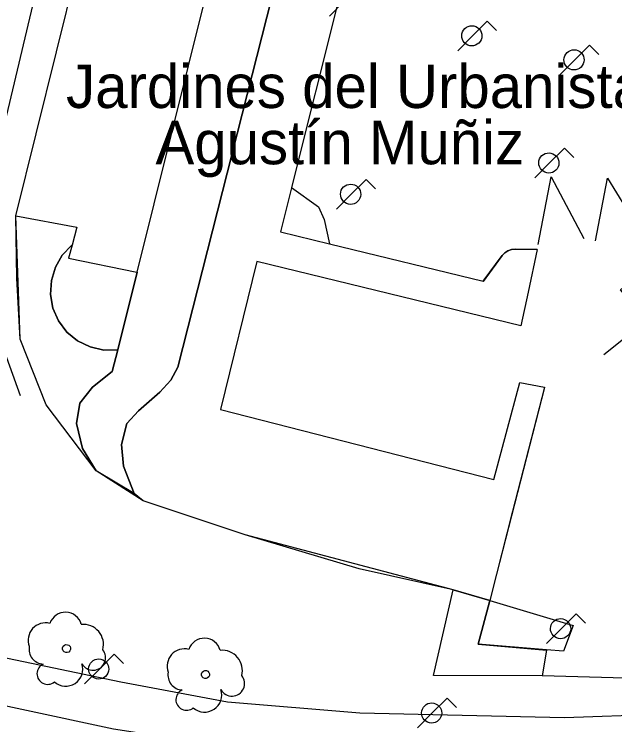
# Model space of a CAD drawing. Extents: x 282771 to 285132, y 4823109 to 4825496.
# Drawn here: x 284987.73 to 285025.69, y 4823286.03 to 4823330.97 of the extents above; entities that cross this region are included whole.
import ezdxf

# ---------------------------------------------------------------- set-up
doc = ezdxf.new("R2010")
doc.units = 0
for name, color, linetype in [('ACERA-BORDILLO', 7, 'Continuous'), ('ACERA-INTERIOR', 7, 'Continuous'), ('ARBOL', 7, 'Continuous'), ('FAROLA', 7, 'Continuous'), ('PARQUE-JARDIN-AREA', 7, 'Continuous'), ('PARQUE-JARDIN-TEXTO', 7, 'Continuous'), ('SENAL-VIARIA', 7, 'Continuous'), ('ZONA-VERDE', 7, 'Continuous')]:
    doc.layers.add(name, color=color, linetype=linetype)

msp = doc.modelspace()

# ---------------------------------------------------------------- linework, layer by layer
at = {"layer": 'ACERA-BORDILLO'}
msp.add_lwpolyline([(284982.142, 4823291.321), (284994.472, 4823288.751), (285001.202, 4823287.491), (285009.582, 4823286.781), (285022.502, 4823286.491), (285040.384, 4823287.121)], dxfattribs=at)
at = {"layer": 'ACERA-INTERIOR'}
for points in [[(284997.542, 4823358.452), (284996.752, 4823357.081), (284993.962, 4823351.031), (284990.852, 4823339.811), (284986.532, 4823321.661), (284986.362, 4823316.001), (284986.942, 4823310.071), (284988.112, 4823306.861)], [(285020.852, 4823316.401), (285021.662, 4823320.691), (285023.732, 4823316.791)], [(285024.472, 4823316.631), (285025.222, 4823320.601), (285028.642, 4823315.041), (285026.022, 4823313.531), (285027.702, 4823311.581), (285025.002, 4823309.421)], [(285005.252, 4823320.001), (285006.972, 4823318.781), (285007.312, 4823317.991), (285007.652, 4823316.441)], [(285020.782, 4823316.081), (285019.391, 4823316.106), (285019.158, 4823316.083), (285018.931, 4823316.004), (285018.729, 4823315.872), (285018.569, 4823315.701), (285017.362, 4823314.071)], [(285021.242, 4823307.371), (285018.212, 4823295.551), (285017.762, 4823293.811)]]:
    msp.add_lwpolyline(points, dxfattribs=at)
at = {"layer": 'ARBOL'}
for centre, major_axis, start_param, end_param in [((284990.972, 4823292.111), (0.594, 0.852), 5.594189, 8.137868), ((284989.712, 4823291.381), (0.627, 0.9), 0.354527, 2.538358), ((284992.102, 4823291.111), (0.728, 1.044), 5.059951, 6.993192), ((284999.752, 4823290.471), (0.594, 0.852), 5.594015, 8.137694), ((284989.602, 4823290.811), (-0.535, -0.767), 5.122194, 6.859379), ((284992.712, 4823290.281), (-0.456, -0.654), 5.82667, 9.143294), ((284998.492, 4823289.741), (0.627, 0.9), 0.354353, 2.538184), ((285000.882, 4823289.471), (0.728, 1.044), 5.059777, 6.993018), ((284989.842, 4823289.261), (-0.384, -0.551), 4.164667, 7.580901), ((284990.982, 4823289.561), (-0.621, -0.891), 6.175596, 8.775674), ((284998.382, 4823289.171), (-0.535, -0.767), 5.12202, 6.859205), ((285001.492, 4823288.641), (-0.456, -0.654), 5.826496, 9.14312), ((284998.622, 4823287.621), (-0.384, -0.551), 4.164493, 7.580727), ((284999.762, 4823287.921), (-0.621, -0.891), 6.175422, 8.7755)]:
    msp.add_ellipse(centre, major_axis=major_axis, ratio=0.999979, start_param=start_param, end_param=end_param, dxfattribs=at)
for centre in [(284991.042, 4823290.851), (284999.822, 4823289.211)]:
    msp.add_ellipse(centre, major_axis=(0.146, 0.209), ratio=0.999979, dxfattribs=at)
at = {"layer": 'FAROLA'}
for p, q in [((285008.592, 4823331.791), (285007.662, 4823330.851)), ((285017.632, 4823330.531), (285016.692, 4823329.601)), ((285018.222, 4823329.941), (285017.632, 4823330.531)), ((285016.692, 4823329.601), (285015.762, 4823328.661)), ((285024.092, 4823329.011), (285023.152, 4823328.081)), ((285024.682, 4823328.421), (285024.092, 4823329.011)), ((285023.152, 4823328.081), (285022.222, 4823327.141)), ((285022.502, 4823322.491), (285021.562, 4823321.561)), ((285023.092, 4823321.901), (285022.502, 4823322.491)), ((285021.562, 4823321.561), (285020.632, 4823320.621)), ((285009.972, 4823320.511), (285009.032, 4823319.581)), ((285010.562, 4823319.921), (285009.972, 4823320.511)), ((285009.032, 4823319.581), (285008.102, 4823318.641)), ((285023.242, 4823293.041), (285022.302, 4823292.111)), ((285023.832, 4823292.451), (285023.242, 4823293.041)), ((285022.302, 4823292.111), (285021.372, 4823291.171)), ((284994.052, 4823290.491), (284993.112, 4823289.561)), ((284994.642, 4823289.901), (284994.052, 4823290.491)), ((284993.112, 4823289.561), (284992.182, 4823288.621)), ((285015.092, 4823287.711), (285014.152, 4823286.781)), ((285015.682, 4823287.121), (285015.092, 4823287.711)), ((285014.152, 4823286.781), (285013.222, 4823285.841))]:
    msp.add_line(p, q, dxfattribs=at)
for centre, major_axis in [((285016.652, 4823329.601), (0.363, 0.524)), ((285023.112, 4823328.081), (0.363, 0.524)), ((285021.522, 4823321.561), (0.364, 0.524)), ((285008.992, 4823319.581), (0.364, 0.524)), ((285022.262, 4823292.111), (0.364, 0.523)), ((284993.072, 4823289.561), (0.365, 0.523)), ((285014.112, 4823286.781), (0.364, 0.523))]:
    msp.add_ellipse(centre, major_axis=major_axis, ratio=0.999979, dxfattribs=at)
at = {"layer": 'PARQUE-JARDIN-AREA'}
msp.add_lwpolyline([(284987.842, 4823318.221), (284995.542, 4823349.351), (284996.652, 4823351.821), (284997.642, 4823352.821), (285008.272, 4823361.152), (285010.652, 4823363.052), (285012.362, 4823363.612), (285043.476, 4823314.237), (285043.809, 4823313.49), (285043.881, 4823312.129), (285043.91, 4823310.82), (285039.872, 4823290.561), (285038.228, 4823289.088), (285030.822, 4823288.861), (285021.092, 4823289.131), (285014.232, 4823289.161), (285015.482, 4823294.571), (285009.536, 4823295.905), (285002.338, 4823298.044), (284995.892, 4823300.201), (284992.902, 4823302.091), (284989.742, 4823306.271), (284988.112, 4823310.411)], close=True, dxfattribs=at)
at = {"layer": 'SENAL-VIARIA'}
msp.add_lwpolyline([(284982.39, 4823288.269), (284994.015, 4823285.781), (285001.008, 4823284.693), (285006.199, 4823284.071), (285011.67, 4823283.76), (285016.27, 4823283.449), (285019.969, 4823283.387), (285025.502, 4823283.387)], dxfattribs=at)
at = {"layer": 'ZONA-VERDE'}
for p, q in [((284995.497, 4823314.65), (285003.692, 4823347.541)), ((285005.882, 4823339.421), (284998.072, 4823308.651)), ((284998.072, 4823308.651), (285005.882, 4823339.421)), ((285009.702, 4823337.811), (285005.26, 4823319.999)), ((285005.259, 4823319.996), (285004.562, 4823317.201)), ((285005.26, 4823319.999), (285005.252, 4823320.001)), ((285005.252, 4823320.001), (285005.259, 4823319.996)), ((284987.902, 4823314.271), (284987.842, 4823318.221)), ((284987.842, 4823318.221), (284991.692, 4823317.501)), ((284991.692, 4823317.501), (284991.386, 4823316.37)), ((285004.562, 4823317.201), (285007.651, 4823316.448)), ((284991.382, 4823316.371), (284990.772, 4823315.731)), ((284990.772, 4823315.731), (284991.382, 4823316.371)), ((284991.386, 4823316.37), (284991.162, 4823315.541)), ((284991.386, 4823316.37), (284991.382, 4823316.371)), ((284991.382, 4823316.371), (284991.386, 4823316.37)), ((285007.651, 4823316.448), (285007.652, 4823316.441)), ((285007.652, 4823316.441), (285007.653, 4823316.447)), ((285007.653, 4823316.447), (285017.364, 4823314.078)), ((285018.931, 4823316.004), (285019.158, 4823316.083)), ((285019.158, 4823316.083), (285019.391, 4823316.106)), ((285019.391, 4823316.106), (285020.783, 4823316.081)), ((285020.783, 4823316.081), (285020.207, 4823313.389)), ((284990.772, 4823315.731), (284990.332, 4823314.971)), ((284990.332, 4823314.971), (284990.772, 4823315.731)), ((285017.366, 4823314.077), (285018.569, 4823315.701)), ((285018.569, 4823315.701), (285018.729, 4823315.872)), ((285018.729, 4823315.872), (285018.931, 4823316.004)), ((284991.162, 4823315.541), (284995.492, 4823314.651)), ((285003.072, 4823315.331), (285000.762, 4823305.981)), ((285019.753, 4823311.271), (285003.072, 4823315.331)), ((284990.332, 4823314.971), (284990.082, 4823314.131)), ((284990.082, 4823314.131), (284990.332, 4823314.971)), ((284994.276, 4823309.75), (284995.497, 4823314.65)), ((284995.497, 4823314.65), (284994.276, 4823309.75)), ((284995.492, 4823314.651), (284995.497, 4823314.65)), ((284988.112, 4823310.411), (284987.902, 4823314.271)), ((284990.082, 4823314.131), (284990.022, 4823313.251)), ((284990.022, 4823313.251), (284990.082, 4823314.131)), ((285017.364, 4823314.078), (285017.362, 4823314.071)), ((285017.362, 4823314.071), (285017.366, 4823314.077)), ((285020.207, 4823313.389), (285019.753, 4823311.271)), ((284990.022, 4823313.251), (284990.182, 4823312.381)), ((284990.182, 4823312.381), (284990.022, 4823313.251)), ((284990.182, 4823312.381), (284990.532, 4823311.581)), ((284990.532, 4823311.581), (284990.182, 4823312.381)), ((284990.532, 4823311.581), (284991.062, 4823310.871)), ((284991.062, 4823310.871), (284990.532, 4823311.581)), ((284991.062, 4823310.871), (284991.742, 4823310.311)), ((284991.742, 4823310.311), (284991.062, 4823310.871)), ((284989.742, 4823306.271), (284988.112, 4823310.411)), ((284991.742, 4823310.311), (284992.532, 4823309.931)), ((284992.532, 4823309.931), (284991.742, 4823310.311)), ((284992.532, 4823309.931), (284993.392, 4823309.731)), ((284993.392, 4823309.731), (284992.532, 4823309.931)), ((284993.392, 4823309.731), (284994.272, 4823309.751)), ((284994.272, 4823309.751), (284993.392, 4823309.731)), ((284993.932, 4823308.371), (284994.276, 4823309.75)), ((284994.276, 4823309.75), (284993.932, 4823308.371)), ((284994.272, 4823309.751), (284994.276, 4823309.75)), ((284994.276, 4823309.75), (284994.272, 4823309.751)), ((284998.072, 4823308.651), (284997.632, 4823307.821)), ((284997.632, 4823307.821), (284998.072, 4823308.651)), ((284992.682, 4823307.391), (284993.932, 4823308.371)), ((284993.932, 4823308.371), (284992.682, 4823307.391)), ((284997.632, 4823307.821), (284996.932, 4823307.061)), ((284996.932, 4823307.061), (284997.632, 4823307.821)), ((285018.042, 4823301.551), (285019.692, 4823307.671)), ((285019.692, 4823307.671), (285019.693, 4823307.678)), ((285019.693, 4823307.678), (285021.242, 4823307.373)), ((284991.882, 4823306.371), (284992.682, 4823307.391)), ((284992.682, 4823307.391), (284991.882, 4823306.371)), ((285021.242, 4823307.373), (285019.232, 4823299.532)), ((284996.932, 4823307.061), (284995.582, 4823305.881)), ((284995.582, 4823305.881), (284996.932, 4823307.061)), ((284992.902, 4823302.091), (284989.742, 4823306.271)), ((284991.672, 4823305.081), (284991.882, 4823306.371)), ((284991.882, 4823306.371), (284991.672, 4823305.081)), ((284995.582, 4823305.881), (284994.842, 4823305.081)), ((284994.842, 4823305.081), (284995.582, 4823305.881)), ((285000.762, 4823305.981), (285018.042, 4823301.551)), ((284992.042, 4823303.511), (284991.672, 4823305.081)), ((284991.672, 4823305.081), (284992.042, 4823303.511)), ((284994.842, 4823305.081), (284994.502, 4823303.761)), ((284994.502, 4823303.761), (284994.842, 4823305.081)), ((284992.902, 4823302.091), (284992.042, 4823303.511)), ((284992.042, 4823303.511), (284992.902, 4823302.091)), ((284994.502, 4823303.761), (284994.632, 4823302.381)), ((284994.632, 4823302.381), (284994.502, 4823303.761)), ((284994.632, 4823302.381), (284995.312, 4823300.661)), ((284995.312, 4823300.661), (284994.632, 4823302.381)), ((284995.312, 4823300.661), (284992.902, 4823302.091)), ((284995.892, 4823300.201), (284995.312, 4823300.661)), ((285002.338, 4823298.044), (284995.892, 4823300.201)), ((285019.232, 4823299.532), (285018.212, 4823295.551)), ((285015.482, 4823294.571), (285002.338, 4823298.044)), ((285018.212, 4823295.551), (285017.781, 4823293.886)), ((285014.232, 4823289.161), (285015.482, 4823294.571)), ((285015.482, 4823294.571), (285017.781, 4823293.886)), ((285017.781, 4823293.886), (285015.482, 4823294.571)), ((285017.762, 4823293.811), (285017.052, 4823291.131)), ((285017.052, 4823291.131), (285017.762, 4823293.811)), ((285017.781, 4823293.886), (285017.762, 4823293.811)), ((285017.762, 4823293.811), (285017.784, 4823293.885)), ((285017.784, 4823293.885), (285023.062, 4823292.311)), ((285023.062, 4823292.311), (285022.452, 4823290.681)), ((285017.052, 4823291.131), (285021.372, 4823290.761)), ((285021.373, 4823290.771), (285017.052, 4823291.131)), ((285021.372, 4823290.761), (285021.092, 4823289.131)), ((285022.452, 4823290.681), (285021.373, 4823290.771)), ((285021.092, 4823289.131), (285014.232, 4823289.161))]:
    msp.add_line(p, q, dxfattribs=at)

# ---------------------------------------------------------------- texts
at = {"layer": 'PARQUE-JARDIN-TEXTO'}
for s, p in [('Jardines del Urbanista ', (284991.009, 4823325.036)), ('Agustín Muñiz', (284996.659, 4823321.479))]:
    msp.add_text(s, height=2.75, dxfattribs=at).set_placement(p)

doc.saveas('drawing.dxf')
